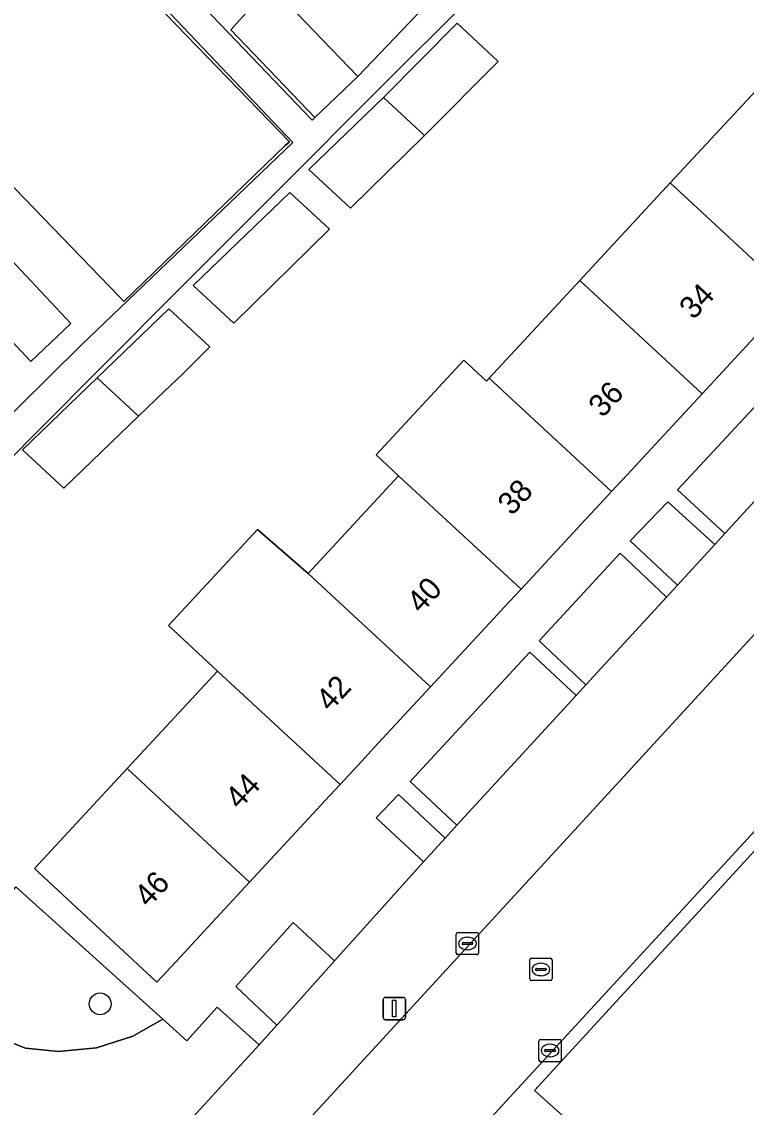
# Model space of a CAD drawing. Extents: x 162523 to 163266, y 381230 to 382050.
# Drawn here: x 162964.58 to 162997.1, y 381438.05 to 381486.77 of the extents above; entities that cross this region are included whole.
import ezdxf

# ---------------------------------------------------------------- set-up
doc = ezdxf.new("R2010")
doc.units = 0
for name, color, linetype in [('IMGEO_Boom', 7, 'Continuous'), ('IMGEO_Erf', 7, 'Continuous'), ('IMGEO_Groenvoorziening', 7, 'Continuous'), ('IMGEO_Kolk', 7, 'Continuous'), ('IMGEO_Lichtmast', 7, 'Continuous'), ('IMGEO_Loofbos', 7, 'Continuous'), ('IMGEO_Pand', 7, 'Continuous'), ('IMGEO_Pand_nummerreeks', 7, 'Continuous'), ('IMGEO_Rijbaan_lokaal_open', 7, 'Continuous'), ('IMGEO_Rioolput', 7, 'Continuous'), ('IMGEO_Voetpad_open', 7, 'Continuous')]:
    doc.layers.add(name, color=color, linetype=linetype)

msp = doc.modelspace()

# ---------------------------------------------------------------- linework, layer by layer
at = {"layer": 'IMGEO_Boom'}
msp.add_circle((162968.1, 381442.692), 0.489, dxfattribs=at)
at = {"layer": 'IMGEO_Erf'}
for points in [[(162948.991, 381512.217), (162953.136, 381507.892), (162957.281, 381503.566), (162961.425, 381499.243), (162965.57, 381494.917), (162969.718, 381490.59), (162973.859, 381486.269), (162977.616, 381482.348), (162977.739, 381482.466), (162973.972, 381486.397), (162975.739, 381488.396), (162979.659, 381484.306), (162987.204, 381492.203), (162982.656, 381496.222), (162980.699, 381494.008), (162976.227, 381497.959), (162978.183, 381500.174), (162973.709, 381504.128), (162969.235, 381508.081), (162964.762, 381512.033), (162960.288, 381515.986)], [(162903.859, 381500), (162947.952, 381453.669), (162957.442, 381462.564), (162967.253, 381472.252), (162976.751, 381481.351), (162956.799, 381502.326), (162954.918, 381500.53), (162950.818, 381496.616), (162952.35, 381495.012), (162950.188, 381492.947), (162948.656, 381494.551), (162940.499, 381486.762), (162939.885, 381487.405), (162933.973, 381481.762)], [(162984.752, 381487.882), (162980.521, 381483.642), (162976.289, 381479.402), (162972.042, 381475.147), (162967.82, 381470.916), (162963.597, 381466.685)], [(162997.855, 381473.022), (162995.112, 381470.063), (162992.457, 381467.199), (162991.975, 381466.678), (162991.051, 381465.682), (162990.333, 381464.907), (162989.869, 381464.406), (162986.989, 381461.3), (162986.223, 381460.473), (162985.77, 381459.985), (162982.928, 381456.919), (162980.385, 381454.176), (162979.854, 381453.602), (162978.867, 381452.538), (162978.187, 381451.804), (162977.644, 381451.218), (162974.806, 381448.157), (162972.197, 381445.342), (162971.715, 381444.822), (162970.646, 381443.669), (162965.157, 381448.77), (162969.31, 381453.248), (162973.373, 381457.628), (162971.168, 381459.671), (162975.158, 381463.973), (162977.435, 381462.008), (162981.497, 381466.388), (162980.482, 381467.328), (162984.428, 381471.582), (162985.443, 381470.642), (162985.56, 381470.768), (162989.622, 381475.148), (162993.685, 381479.529), (162997.747, 381483.909)], [(162964.321, 381447.94), (162970.915, 381442.002), (162971.998, 381441.041), (162973.358, 381442.552), (162975.238, 381440.86), (162976.035, 381441.73), (162974.185, 381443.471), (162976.767, 381446.34), (162978.619, 381444.625), (162982.611, 381449.069), (162980.49, 381451.034), (162981.488, 381452.083), (162983.587, 381450.132), (162984.114, 381450.707), (162982.011, 381452.664), (162987.376, 381458.481), (162989.458, 381456.53), (162989.896, 381457.006), (162987.806, 381458.979), (162991.438, 381462.915), (162993.511, 381460.945), (162994.009, 381461.488), (162991.883, 381463.465), (162993.57, 381465.227), (162995.68, 381463.308), (162996.129, 381463.797), (162994.004, 381465.766), (162999.405, 381471.568)]]:
    msp.add_lwpolyline(points, dxfattribs=at)
for points in [[(162966.696, 381491.253), (162966.876, 381491.427), (162976.591, 381481.38), (162976.41, 381481.206), (162969.171, 381474.207), (162968.934, 381474.452), (162959.589, 381484.117), (162959.457, 381484.253), (162966.311, 381490.881)], [(162977.461, 381480.13), (162980.813, 381483.371), (162984.12, 381486.694), (162985.966, 381484.984), (162982.654, 381481.665), (162979.335, 381478.394)], [(162974.105, 381473.236), (162972.276, 381474.93), (162976.611, 381479.104), (162978.387, 381477.459)], [(162962.511, 381477.771), (162966.788, 381473.217), (162964.984, 381471.523), (162960.707, 381476.077)], [(162969.823, 381469.06), (162966.477, 381465.839), (162964.62, 381467.559), (162967.966, 381470.781), (162971.184, 381473.879), (162972.815, 381472.367), (162973.026, 381472.172), (162971.79, 381470.954), (162970.989, 381470.182)]]:
    msp.add_lwpolyline(points, close=True, dxfattribs=at)
at = {"layer": 'IMGEO_Groenvoorziening'}
for points in [[(163000, 381468.007), (163001.499, 381469.637), (163000, 381471.019), (162999.405, 381471.568), (162994.004, 381465.766), (162996.129, 381463.797)], [(162995.68, 381463.308), (162993.57, 381465.227), (162991.883, 381463.465), (162994.009, 381461.488)], [(162993.511, 381460.945), (162991.438, 381462.915), (162987.806, 381458.979), (162989.896, 381457.006)], [(162989.458, 381456.53), (162987.376, 381458.481), (162982.011, 381452.664), (162984.114, 381450.707)], [(162952.391, 381452.314), (162950.743, 381450.74), (162965.5, 381435.272), (162970.134, 381435.285), (162975.238, 381440.86), (162973.358, 381442.552), (162971.998, 381441.041), (162970.915, 381442.002), (162969.566, 381441.238), (162967.935, 381440.724), (162966.233, 381440.56), (162964.753, 381440.708), (162963.789, 381441.077), (162962.868, 381441.545), (162962.001, 381442.106), (162960.701, 381443.234)], [(162981.488, 381452.083), (162980.49, 381451.034), (162982.611, 381449.069), (162983.587, 381450.132)], [(162978.619, 381444.625), (162976.767, 381446.34), (162974.185, 381443.471), (162976.035, 381441.73), (162976.393, 381442.122)]]:
    msp.add_lwpolyline(points, close=True, dxfattribs=at)
msp.add_lwpolyline([(163019.53, 381471.094), (163016.526, 381467.826), (163015.279, 381468.958), (162987.591, 381438.801), (162993.389, 381433.61), (163026.204, 381464.849)], dxfattribs=at)
at = {"layer": 'IMGEO_Kolk'}
for p, q in [((162984.082, 381444.975), (162984.082, 381445.827)), ((162984.157, 381445.901), (162985.009, 381445.901)), ((162985.083, 381445.827), (162985.083, 381444.975)), ((162984.341, 381445.395), (162984.341, 381445.407)), ((162984.779, 381445.358), (162984.381, 381445.358)), ((162984.384, 381445.444), (162984.782, 381445.444)), ((162984.57, 381445.681), (162984.595, 381445.681)), ((162984.825, 381445.407), (162984.825, 381445.395)), ((162985.009, 381444.901), (162984.157, 381444.901)), ((162984.593, 381445.121), (162984.568, 381445.121)), ((162987.789, 381440.172), (162987.789, 381441.024)), ((162987.864, 381441.098), (162988.716, 381441.098)), ((162988.277, 381440.878), (162988.302, 381440.878)), ((162988.79, 381441.024), (162988.79, 381440.172)), ((162988.048, 381440.592), (162988.048, 381440.604)), ((162988.486, 381440.555), (162988.088, 381440.555)), ((162988.091, 381440.641), (162988.489, 381440.641)), ((162988.532, 381440.604), (162988.532, 381440.592)), ((162988.716, 381440.098), (162987.864, 381440.098)), ((162988.3, 381440.318), (162988.275, 381440.318))]:
    msp.add_line(p, q, dxfattribs=at)
for points in [[(162984.082, 381444.975), (162984.082, 381445.827)], [(162984.157, 381445.901), (162985.009, 381445.901)], [(162985.083, 381445.827), (162985.083, 381444.975)], [(162985.009, 381444.901), (162984.157, 381444.901)], [(162987.789, 381440.172), (162987.789, 381441.024)], [(162987.864, 381441.098), (162988.716, 381441.098)], [(162988.79, 381441.024), (162988.79, 381440.172)], [(162988.716, 381440.098), (162987.864, 381440.098)]]:
    msp.add_lwpolyline(points, dxfattribs=at)
for centre, radius, start, end in [((162984.159, 381445.825), 0.0765, 91.552, 178.448), ((162984.159, 381445.825), 0.0765, 91.552, 178.448), ((162985.007, 381445.825), 0.0765, 1.552, 88.448), ((162985.007, 381445.825), 0.0765, 1.552, 88.448), ((162984.381, 381445.404), 0.0403, 85.8775, 175.7526), ((162984.378, 381445.394), 0.0366, 178.938, 274.7102), ((162984.782, 381445.401), 0.043, 264.8664, 352.4533), ((162984.786, 381445.406), 0.0386, 1.7309, 96.639), ((162984.159, 381444.977), 0.0765, 181.552, 268.448), ((162984.159, 381444.977), 0.0765, 181.552, 268.448), ((162985.007, 381444.977), 0.0765, 271.552, 358.448), ((162985.007, 381444.977), 0.0765, 271.552, 358.448), ((162987.866, 381441.022), 0.0765, 91.552, 178.448), ((162987.866, 381441.022), 0.0765, 91.552, 178.448), ((162988.714, 381441.022), 0.0765, 1.552, 88.448), ((162988.714, 381441.022), 0.0765, 1.552, 88.448), ((162988.088, 381440.601), 0.0403, 85.8775, 175.7526), ((162988.085, 381440.591), 0.0366, 178.938, 274.7102), ((162988.489, 381440.598), 0.043, 264.8664, 352.4533), ((162988.493, 381440.603), 0.0386, 1.7309, 96.639), ((162987.866, 381440.174), 0.0765, 181.552, 268.448), ((162987.866, 381440.174), 0.0765, 181.552, 268.448), ((162988.714, 381440.174), 0.0765, 271.552, 358.448), ((162988.714, 381440.174), 0.0765, 271.552, 358.448)]:
    msp.add_arc(centre, radius, start, end, dxfattribs=at)
for centre, major_axis, ratio, start_param, end_param in [((162984.569, 381445.401), (-0.387, 0.002), 0.722429, 4.712389, 7.853982), ((162984.594, 381445.401), (-0.39, 0.002), 0.717154, 1.570796, 4.712389), ((162988.276, 381440.598), (-0.387, 0.002), 0.722429, 4.712389, 7.853982), ((162988.301, 381440.598), (-0.39, 0.002), 0.717154, 1.570796, 4.712389)]:
    msp.add_ellipse(centre, major_axis=major_axis, ratio=ratio, start_param=start_param, end_param=end_param, dxfattribs=at)
at = {"layer": 'IMGEO_Lichtmast'}
for p, q in [((162980.807, 381442.083), (162980.807, 381442.883)), ((162980.807, 381442.883), (162980.807, 381442.083)), ((162980.907, 381442.983), (162981.697, 381442.983)), ((162981.697, 381442.983), (162980.907, 381442.983)), ((162981.797, 381442.883), (162981.797, 381442.083)), ((162981.797, 381442.083), (162981.797, 381442.883)), ((162981.697, 381441.983), (162980.907, 381441.983)), ((162980.907, 381441.983), (162981.697, 381441.983))]:
    msp.add_line(p, q, dxfattribs=at)
msp.add_lwpolyline([(162981.227, 381442.858), (162981.377, 381442.858), (162981.377, 381442.108), (162981.227, 381442.108), (162981.227, 381442.858)], dxfattribs=at)
for centre, start, end in [((162980.907, 381442.883), 90, 180), ((162980.907, 381442.883), 90, 180), ((162981.697, 381442.883), 0, 90), ((162981.697, 381442.883), 360, 90), ((162980.907, 381442.083), 180, 270), ((162980.907, 381442.083), 180, 270), ((162981.697, 381442.083), 270, 0), ((162981.697, 381442.083), 270, 0)]:
    msp.add_arc(centre, 0.1, start, end, dxfattribs=at)
at = {"layer": 'IMGEO_Loofbos'}
msp.add_lwpolyline([(162954.955, 381454.763), (162952.391, 381452.314), (162960.701, 381443.234), (162962.001, 381442.106), (162962.868, 381441.545), (162963.789, 381441.077), (162964.753, 381440.708), (162966.233, 381440.56), (162967.935, 381440.724), (162969.566, 381441.238), (162970.915, 381442.002), (162964.321, 381447.94), (162963.088, 381446.571)], close=True, dxfattribs=at)
at = {"layer": 'IMGEO_Pand'}
for points in [[(162966.311, 381490.881), (162959.457, 381484.253), (162959.589, 381484.117), (162968.934, 381474.452), (162969.171, 381474.207), (162976.41, 381481.206), (162976.591, 381481.38), (162966.876, 381491.427), (162966.696, 381491.253)], [(162975.739, 381488.396), (162973.972, 381486.397), (162977.739, 381482.466), (162979.659, 381484.306)], [(162980.813, 381483.371), (162982.654, 381481.665), (162985.966, 381484.984), (162984.12, 381486.694)], [(162993.685, 381479.529), (162999.173, 381474.444), (163000, 381475.336), (163000.496, 381475.873), (163003.229, 381478.83), (163000, 381481.822), (162997.747, 381483.909)], [(162982.654, 381481.665), (162980.813, 381483.371), (162977.461, 381480.13), (162979.335, 381478.394)], [(162993.685, 381479.529), (162989.622, 381475.148), (162995.112, 381470.063), (162997.855, 381473.022), (162998.38, 381473.588), (162999.173, 381474.444)], [(162978.387, 381477.459), (162976.611, 381479.104), (162972.276, 381474.93), (162974.105, 381473.236)], [(162962.511, 381477.771), (162960.707, 381476.077), (162964.984, 381471.523), (162966.788, 381473.217)], [(162985.56, 381470.768), (162991.051, 381465.682), (162991.975, 381466.678), (162992.457, 381467.199), (162995.112, 381470.063), (162989.622, 381475.148)], [(162967.966, 381470.781), (162969.823, 381469.06), (162970.989, 381470.182), (162971.79, 381470.954), (162973.026, 381472.172), (162972.815, 381472.367), (162971.184, 381473.879)], [(162985.56, 381470.768), (162985.443, 381470.642), (162984.428, 381471.582), (162980.482, 381467.328), (162981.497, 381466.388), (162986.989, 381461.3), (162989.869, 381464.406), (162990.333, 381464.907), (162991.051, 381465.682)], [(162969.823, 381469.06), (162967.966, 381470.781), (162964.62, 381467.559), (162966.477, 381465.839)], [(162982.928, 381456.919), (162985.77, 381459.985), (162986.223, 381460.473), (162986.989, 381461.3), (162981.497, 381466.388), (162977.435, 381462.008)], [(162982.928, 381456.919), (162977.435, 381462.008), (162975.158, 381463.973), (162971.168, 381459.671), (162973.373, 381457.628), (162978.867, 381452.538), (162979.854, 381453.602), (162980.385, 381454.176)], [(162974.806, 381448.157), (162977.644, 381451.218), (162978.187, 381451.804), (162978.867, 381452.538), (162973.373, 381457.628), (162969.31, 381453.248)], [(162974.806, 381448.157), (162969.31, 381453.248), (162965.157, 381448.77), (162970.646, 381443.669), (162971.715, 381444.822), (162972.197, 381445.342)]]:
    msp.add_lwpolyline(points, close=True, dxfattribs=at)
at = {"layer": 'IMGEO_Rijbaan_lokaal_open'}
msp.add_lwpolyline([(163008.651, 381462.597), (163004.238, 381466.66), (162978.257, 381438.378), (162973.378, 381433.051), (162972.876, 381432.541), (162977.32, 381428.547), (162977.803, 381429.072), (162981.565, 381433.154), (162983.408, 381435.155)], close=True, dxfattribs=at)
at = {"layer": 'IMGEO_Rioolput'}
for p, q in [((162987.381, 381443.812), (162987.381, 381444.664)), ((162987.456, 381444.738), (162988.308, 381444.738)), ((162987.683, 381444.281), (162988.081, 381444.281)), ((162987.869, 381444.518), (162987.894, 381444.518)), ((162988.382, 381444.664), (162988.382, 381443.812)), ((162987.64, 381444.232), (162987.64, 381444.244)), ((162988.078, 381444.195), (162987.68, 381444.195)), ((162987.892, 381443.958), (162987.867, 381443.958)), ((162988.124, 381444.244), (162988.124, 381444.232)), ((162988.308, 381443.738), (162987.456, 381443.738))]:
    msp.add_line(p, q, dxfattribs=at)
for points in [[(162987.381, 381443.812), (162987.381, 381444.664)], [(162987.456, 381444.738), (162988.308, 381444.738)], [(162988.382, 381444.664), (162988.382, 381443.812)], [(162988.308, 381443.738), (162987.456, 381443.738)]]:
    msp.add_lwpolyline(points, dxfattribs=at)
for centre, radius, start, end in [((162987.458, 381444.662), 0.0765, 91.552, 178.448), ((162987.458, 381444.662), 0.0765, 91.552, 178.448), ((162987.68, 381444.241), 0.0403, 85.8775, 175.7526), ((162988.085, 381444.243), 0.0386, 1.7309, 96.639), ((162988.306, 381444.662), 0.0765, 1.552, 88.448), ((162988.306, 381444.662), 0.0765, 1.552, 88.448), ((162987.458, 381443.814), 0.0765, 181.552, 268.448), ((162987.458, 381443.814), 0.0765, 181.552, 268.448), ((162987.677, 381444.231), 0.0366, 178.938, 274.7102), ((162988.081, 381444.238), 0.043, 264.8664, 352.4533), ((162988.306, 381443.814), 0.0765, 271.552, 358.448), ((162988.306, 381443.814), 0.0765, 271.552, 358.448)]:
    msp.add_arc(centre, radius, start, end, dxfattribs=at)
for centre, major_axis, ratio, start_param, end_param in [((162987.868, 381444.238), (-0.387, 0.002), 0.722429, 4.712389, 7.853982), ((162987.893, 381444.238), (-0.39, 0.002), 0.717154, 1.570796, 4.712389)]:
    msp.add_ellipse(centre, major_axis=major_axis, ratio=ratio, start_param=start_param, end_param=end_param, dxfattribs=at)
at = {"layer": 'IMGEO_Voetpad_open'}
for points in [[(162956.799, 381502.326), (162976.751, 381481.351), (162967.253, 381472.252), (162957.442, 381462.564), (162947.952, 381453.669), (162948.785, 381452.793), (162949.085, 381452.478), (162950.735, 381454.123), (162953.201, 381456.583), (162955.345, 381458.629), (162959.627, 381462.753), (162960.778, 381463.861), (162962.685, 381465.697), (162962.644, 381465.731), (162963.597, 381466.685), (162967.82, 381470.916), (162972.042, 381475.147), (162976.289, 381479.402), (162980.521, 381483.642), (162984.752, 381487.882)], [(162987.204, 381492.203), (162979.659, 381484.306), (162977.739, 381482.466), (162977.616, 381482.348), (162973.859, 381486.269), (162969.718, 381490.59)], [(163017.716, 381472.498), (163017.474, 381472.222), (163014.865, 381469.334), (163014.639, 381469.083), (163010.497, 381464.609), (163008.651, 381462.597), (162983.408, 381435.155), (162981.565, 381433.154), (162977.803, 381429.072), (162977.32, 381428.547), (162976.626, 381427.791), (162983.379, 381420.58), (162988.699, 381425.655), (162988.941, 381425.384), (163000.55, 381436.449)], [(162987.591, 381438.801), (163015.279, 381468.958), (163016.526, 381467.826), (163019.53, 381471.094)], [(163024.456, 381470.813), (163028.27, 381466.813), (163026.204, 381464.849), (162993.389, 381433.61), (162987.591, 381438.801)], [(163000, 381468.007), (162996.129, 381463.797), (162995.68, 381463.308), (162994.009, 381461.488), (162993.511, 381460.945), (162989.896, 381457.006), (162989.458, 381456.53), (162984.114, 381450.707), (162983.587, 381450.132), (162982.611, 381449.069), (162978.619, 381444.625), (162976.393, 381442.122), (162976.035, 381441.73), (162975.238, 381440.86), (162970.134, 381435.285), (162972.114, 381431.768), (162972.876, 381432.541), (162973.378, 381433.051), (162978.257, 381438.378), (163004.238, 381466.66)]]:
    msp.add_lwpolyline(points, dxfattribs=at)

# ---------------------------------------------------------------- texts
at = {"layer": 'IMGEO_Pand_nummerreeks'}
for s, rotation, p in [('34', 47.1708, (162994.726, 381473.354)), ('36', 47.1708, (162990.651, 381468.957)), ('38', 47.1716, (162986.577, 381464.563)), ('40', 47.1708, (162982.502, 381460.166)), ('42', 47.1716, (162978.423, 381455.766)), ('44', 47.1708, (162974.349, 381451.371)), ('46', 47.1708, (162970.274, 381446.975))]:
    msp.add_text(s, height=1, rotation=rotation, dxfattribs=at).set_placement(p)

doc.saveas('drawing.dxf')
